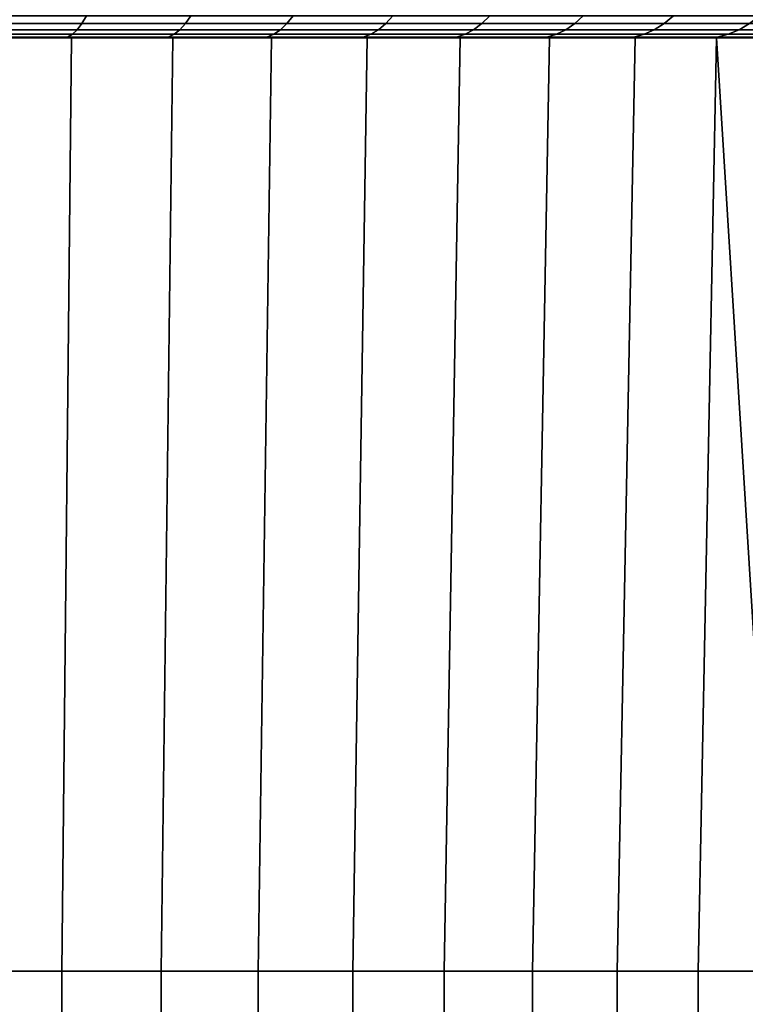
# Model space of a CAD drawing. Header units: metres. Extents: x -109 to 109, y -100 to 58.
# Tile 483 of 642: x 3 to 7, y 15 to 21. Entities that reach past the tile are written whole.
import ezdxf

# ---------------------------------------------------------------- set-up
doc = ezdxf.new("R2010")
doc.units = ezdxf.units.M
doc.layers.add('solid_21_062_100_XXX', color=7, linetype='CONTINUOUS')

msp = doc.modelspace()

# ---------------------------------------------------------------- linework, layer by layer
at = {"layer": 'solid_21_062_100_XXX'}
for points in [[(2.568997, 20.830523, 194.157974), (3.194909, 20.830523, 194.325699), (3.168426, 20.784201, 194.414154), (2.547703, 20.784201, 194.247833)], [(3.194909, 20.830523, 215.669174), (2.568997, 20.830523, 215.836884), (2.547703, 20.784201, 215.74704), (3.168426, 20.784201, 215.580704)], [(3.194909, 20.830523, 194.325699), (3.81001, 20.830523, 194.52951), (3.778428, 20.784201, 194.616287), (3.168426, 20.784201, 194.414154)], [(3.81001, 20.830523, 215.465347), (3.194909, 20.830523, 215.669174), (3.168426, 20.784201, 215.580704), (3.778428, 20.784201, 215.378571)], [(3.81001, 20.830523, 194.52951), (4.412219, 20.830523, 194.768753), (4.375646, 20.784201, 194.853546), (3.778428, 20.784201, 194.616287)], [(4.412219, 20.830523, 215.226105), (3.81001, 20.830523, 215.465347), (3.778428, 20.784201, 215.378571), (4.375646, 20.784201, 215.141312)], [(4.412219, 20.830523, 194.768753), (4.999498, 20.830523, 195.042618), (4.958057, 20.784201, 195.125122), (4.375646, 20.784201, 194.853546)], [(4.999498, 20.830523, 214.952255), (4.412219, 20.830523, 215.226105), (4.375646, 20.784201, 215.141312), (4.958057, 20.784201, 214.869736)], [(4.999498, 20.830523, 195.042618), (5.569861, 20.830523, 195.350143), (5.523693, 20.784201, 195.430115), (4.958057, 20.784201, 195.125122)], [(5.569861, 20.830523, 214.644714), (4.999498, 20.830523, 214.952255), (4.958057, 20.784201, 214.869736), (5.523693, 20.784201, 214.564743)], [(5.569861, 20.830523, 195.350143), (6.121378, 20.830523, 195.690323), (6.070638, 20.784201, 195.767471), (5.523693, 20.784201, 195.430115)], [(6.121378, 20.830523, 214.304535), (5.569861, 20.830523, 214.644714), (5.523693, 20.784201, 214.564743), (6.070638, 20.784201, 214.227386)], [(6.121378, 20.830523, 195.690323), (6.652181, 20.830523, 196.061996), (6.597041, 20.784201, 196.136063), (6.070638, 20.784201, 195.767471)], [(6.652181, 20.830523, 213.932861), (6.121378, 20.830523, 214.304535), (6.070638, 20.784201, 214.227386), (6.597041, 20.784201, 213.858795)], [(6.652181, 20.830523, 196.061996), (7.160476, 20.830523, 196.463913), (7.101122, 20.784201, 196.534637), (6.597041, 20.784201, 196.136063)], [(7.160476, 20.830523, 213.53096), (6.652181, 20.830523, 213.932861), (6.597041, 20.784201, 213.858795), (7.101122, 20.784201, 213.46022)], [(2.547703, 20.784201, 194.247833), (3.168426, 20.784201, 194.414154), (3.140714, 20.747652, 194.506714), (2.525419, 20.747652, 194.341843)], [(3.168426, 20.784201, 215.580704), (2.547703, 20.784201, 215.74704), (2.525419, 20.747652, 215.653015), (3.140714, 20.747652, 215.488144)], [(3.168426, 20.784201, 194.414154), (3.778428, 20.784201, 194.616287), (3.745381, 20.747652, 194.707077), (3.140714, 20.747652, 194.506714)], [(3.778428, 20.784201, 215.378571), (3.168426, 20.784201, 215.580704), (3.140714, 20.747652, 215.488144), (3.745381, 20.747652, 215.287781)], [(3.778428, 20.784201, 194.616287), (4.375646, 20.784201, 194.853546), (4.337375, 20.747652, 194.942261), (3.745381, 20.747652, 194.707077)], [(4.375646, 20.784201, 215.141312), (3.778428, 20.784201, 215.378571), (3.745381, 20.747652, 215.287781), (4.337375, 20.747652, 215.052597)], [(4.375646, 20.784201, 194.853546), (4.958057, 20.784201, 195.125122), (4.914693, 20.747652, 195.211472), (4.337375, 20.747652, 194.942261)], [(4.958057, 20.784201, 214.869736), (4.375646, 20.784201, 215.141312), (4.337375, 20.747652, 215.052597), (4.914693, 20.747652, 214.783386)], [(4.958057, 20.784201, 195.125122), (5.523693, 20.784201, 195.430115), (5.475381, 20.747652, 195.513794), (4.914693, 20.747652, 195.211472)], [(5.523693, 20.784201, 214.564743), (4.958057, 20.784201, 214.869736), (4.914693, 20.747652, 214.783386), (5.475381, 20.747652, 214.481064)], [(5.523693, 20.784201, 195.430115), (6.070638, 20.784201, 195.767471), (6.017542, 20.747652, 195.848206), (5.475381, 20.747652, 195.513794)], [(6.070638, 20.784201, 214.227386), (5.523693, 20.784201, 214.564743), (5.475381, 20.747652, 214.481064), (6.017542, 20.747652, 214.146652)], [(6.070638, 20.784201, 195.767471), (6.597041, 20.784201, 196.136063), (6.539341, 20.747652, 196.213577), (6.017542, 20.747652, 195.848206)], [(6.597041, 20.784201, 213.858795), (6.070638, 20.784201, 214.227386), (6.017542, 20.747652, 214.146652), (6.539341, 20.747652, 213.781296)], [(6.597041, 20.784201, 196.136063), (7.101122, 20.784201, 196.534637), (7.039014, 20.747652, 196.608658), (6.539341, 20.747652, 196.213577)], [(7.101122, 20.784201, 213.46022), (6.597041, 20.784201, 213.858795), (6.539341, 20.747652, 213.781296), (7.039014, 20.747652, 213.3862)], [(7.101122, 20.784201, 196.534637), (7.581176, 20.784201, 196.961853), (7.514869, 20.747652, 197.032135), (7.039014, 20.747652, 196.608658)], [(7.581176, 20.784201, 213.033005), (7.101122, 20.784201, 213.46022), (7.039014, 20.747652, 213.3862), (7.514869, 20.747652, 212.962723)], [(3.082795, 20.705326, 194.70018), (2.478848, 20.705326, 194.538345), (2.502386, 20.721266, 194.439041), (3.112068, 20.721266, 194.602402)], [(2.478848, 20.705326, 215.456512), (3.082795, 20.705326, 215.294678), (3.112068, 20.721266, 215.392456), (2.502386, 20.721266, 215.555832)], [(2.525419, 20.747652, 194.341843), (3.140714, 20.747652, 194.506714), (3.112068, 20.721266, 194.602402), (2.502386, 20.721266, 194.439041)], [(2.502386, 20.721266, 215.555832), (3.112068, 20.721266, 215.392456), (3.140714, 20.747652, 215.488144), (2.525419, 20.747652, 215.653015)], [(3.676311, 20.705326, 194.896851), (3.082795, 20.705326, 194.70018), (3.112068, 20.721266, 194.602402), (3.711221, 20.721266, 194.800934)], [(3.082795, 20.705326, 215.294678), (3.676311, 20.705326, 215.098007), (3.711221, 20.721266, 215.193924), (3.112068, 20.721266, 215.392456)], [(3.140714, 20.747652, 194.506714), (3.745381, 20.747652, 194.707077), (3.711221, 20.721266, 194.800934), (3.112068, 20.721266, 194.602402)], [(3.112068, 20.721266, 215.392456), (3.711221, 20.721266, 215.193924), (3.745381, 20.747652, 215.287781), (3.140714, 20.747652, 215.488144)], [(4.257389, 20.705326, 195.127701), (3.676311, 20.705326, 194.896851), (3.711221, 20.721266, 194.800934), (4.297815, 20.721266, 195.033981)], [(3.676311, 20.705326, 215.098007), (4.257389, 20.705326, 214.867172), (4.297815, 20.721266, 214.960892), (3.711221, 20.721266, 215.193924)], [(3.745381, 20.747652, 194.707077), (4.337375, 20.747652, 194.942261), (4.297815, 20.721266, 195.033981), (3.711221, 20.721266, 194.800934)], [(3.711221, 20.721266, 215.193924), (4.297815, 20.721266, 214.960892), (4.337375, 20.747652, 215.052597), (3.745381, 20.747652, 215.287781)], [(4.824059, 20.705326, 195.391937), (4.257389, 20.705326, 195.127701), (4.297815, 20.721266, 195.033981), (4.869868, 20.721266, 195.30072)], [(4.257389, 20.705326, 214.867172), (4.824059, 20.705326, 214.602921), (4.869868, 20.721266, 214.694138), (4.297815, 20.721266, 214.960892)], [(4.337375, 20.747652, 194.942261), (4.914693, 20.747652, 195.211472), (4.869868, 20.721266, 195.30072), (4.297815, 20.721266, 195.033981)], [(4.297815, 20.721266, 214.960892), (4.869868, 20.721266, 214.694138), (4.914693, 20.747652, 214.783386), (4.337375, 20.747652, 215.052597)], [(5.374408, 20.705326, 195.68869), (4.824059, 20.705326, 195.391937), (4.869868, 20.721266, 195.30072), (5.425442, 20.721266, 195.600296)], [(4.824059, 20.705326, 214.602921), (5.374408, 20.705326, 214.306183), (5.425442, 20.721266, 214.394577), (4.869868, 20.721266, 214.694138)], [(4.914693, 20.747652, 195.211472), (5.475381, 20.747652, 195.513794), (5.425442, 20.721266, 195.600296), (4.869868, 20.721266, 195.30072)], [(4.869868, 20.721266, 214.694138), (5.425442, 20.721266, 214.394577), (5.475381, 20.747652, 214.481064), (4.914693, 20.747652, 214.783386)], [(5.906571, 20.705326, 196.016922), (5.374408, 20.705326, 195.68869), (5.425442, 20.721266, 195.600296), (5.962658, 20.721266, 195.931656)], [(5.374408, 20.705326, 214.306183), (5.906571, 20.705326, 213.977936), (5.962658, 20.721266, 214.063217), (5.425442, 20.721266, 214.394577)], [(5.475381, 20.747652, 195.513794), (6.017542, 20.747652, 195.848206), (5.962658, 20.721266, 195.931656), (5.425442, 20.721266, 195.600296)], [(5.425442, 20.721266, 214.394577), (5.962658, 20.721266, 214.063217), (6.017542, 20.747652, 214.146652), (5.475381, 20.747652, 214.481064)], [(6.418747, 20.705326, 196.375549), (5.906571, 20.705326, 196.016922), (5.962658, 20.721266, 195.931656), (6.479698, 20.721266, 196.293686)], [(5.906571, 20.705326, 213.977936), (6.418747, 20.705326, 213.619308), (6.479698, 20.721266, 213.701172), (5.962658, 20.721266, 214.063217)], [(6.017542, 20.747652, 195.848206), (6.539341, 20.747652, 196.213577), (6.479698, 20.721266, 196.293686), (5.962658, 20.721266, 195.931656)], [(5.962658, 20.721266, 214.063217), (6.479698, 20.721266, 213.701172), (6.539341, 20.747652, 213.781296), (6.017542, 20.747652, 214.146652)], [(6.909205, 20.705326, 196.763367), (6.418747, 20.705326, 196.375549), (6.479698, 20.721266, 196.293686), (6.974813, 20.721266, 196.685165)], [(6.418747, 20.705326, 213.619308), (6.909205, 20.705326, 213.231506), (6.974813, 20.721266, 213.309692), (6.479698, 20.721266, 213.701172)], [(6.539341, 20.747652, 196.213577), (7.039014, 20.747652, 196.608658), (6.974813, 20.721266, 196.685165), (6.479698, 20.721266, 196.293686)], [(6.479698, 20.721266, 213.701172), (6.974813, 20.721266, 213.309692), (7.039014, 20.747652, 213.3862), (6.539341, 20.747652, 213.781296)], [(7.376285, 20.705326, 197.179031), (6.909205, 20.705326, 196.763367), (6.974813, 20.721266, 196.685165), (7.446328, 20.721266, 197.104782)], [(6.909205, 20.705326, 213.231506), (7.376285, 20.705326, 212.815842), (7.446328, 20.721266, 212.890076), (6.974813, 20.721266, 213.309692)], [(7.039014, 20.747652, 196.608658), (7.514869, 20.747652, 197.032135), (7.446328, 20.721266, 197.104782), (6.974813, 20.721266, 196.685165)], [(6.974813, 20.721266, 213.309692), (7.446328, 20.721266, 212.890076), (7.514869, 20.747652, 212.962723), (7.039014, 20.747652, 213.3862)], [(3.107312, 20.700001, 214.765091), (2.500099, 20.700001, 214.937851), (2.452986, 15.2, 214.949585), (3.049406, 15.2, 214.783325)], [(3.107312, 20.700001, 195.229782), (3.049406, 15.2, 195.211548), (2.452986, 15.2, 195.045273), (2.500099, 20.700001, 195.057007)], [(2.478848, 20.705326, 215.456512), (2.548152, 20.700001, 215.333725), (2.859289, 20.700001, 215.252014)], [(3.082795, 20.705326, 215.294678), (2.478848, 20.705326, 215.456512), (2.859289, 20.700001, 215.252014)], [(2.478848, 20.705326, 194.538345), (3.082795, 20.705326, 194.70018), (2.548127, 20.700001, 194.661133)], [(2.859289, 20.700001, 215.252014), (2.548152, 20.700001, 215.333725), (2.500099, 20.700001, 214.937851), (3.107312, 20.700001, 214.765091)], [(3.167747, 20.700001, 194.833893), (3.107312, 20.700001, 195.229782), (2.500099, 20.700001, 195.057007), (2.859263, 20.700001, 194.742844)], [(2.548127, 20.700001, 194.661133), (2.859263, 20.700001, 194.742844), (2.500099, 20.700001, 195.057007)], [(3.082795, 20.705326, 194.70018), (2.859263, 20.700001, 194.742844), (2.548127, 20.700001, 194.661133)], [(3.082795, 20.705326, 194.70018), (3.167747, 20.700001, 194.833893), (2.859263, 20.700001, 194.742844)], [(3.082795, 20.705326, 215.294678), (2.859289, 20.700001, 215.252014), (3.167774, 20.700001, 215.16095)], [(3.167774, 20.700001, 215.16095), (2.859289, 20.700001, 215.252014), (3.107312, 20.700001, 214.765091)], [(3.702743, 20.700001, 214.555267), (3.107312, 20.700001, 214.765091), (3.049406, 15.2, 214.783325), (3.6347, 15.2, 214.581345)], [(3.702743, 20.700001, 195.43959), (3.6347, 15.2, 195.413513), (3.049406, 15.2, 195.211548), (3.107312, 20.700001, 195.229782)], [(3.082795, 20.705326, 215.294678), (3.167774, 20.700001, 215.16095), (3.473392, 20.700001, 215.060608)], [(3.676311, 20.705326, 215.098007), (3.082795, 20.705326, 215.294678), (3.473392, 20.700001, 215.060608)], [(3.082795, 20.705326, 194.70018), (3.676311, 20.705326, 194.896851), (3.167747, 20.700001, 194.833893)], [(3.473392, 20.700001, 215.060608), (3.167774, 20.700001, 215.16095), (3.107312, 20.700001, 214.765091), (3.702743, 20.700001, 214.555267)], [(3.775841, 20.700001, 195.043793), (3.702743, 20.700001, 195.43959), (3.107312, 20.700001, 195.229782), (3.473363, 20.700001, 194.934235)], [(3.167747, 20.700001, 194.833893), (3.473363, 20.700001, 194.934235), (3.107312, 20.700001, 195.229782)], [(3.676311, 20.705326, 194.896851), (3.473363, 20.700001, 194.934235), (3.167747, 20.700001, 194.833893)], [(3.676311, 20.705326, 194.896851), (3.775841, 20.700001, 195.043793), (3.473363, 20.700001, 194.934235)], [(3.676311, 20.705326, 215.098007), (3.473392, 20.700001, 215.060608), (3.775871, 20.700001, 214.951065)], [(3.775871, 20.700001, 214.951065), (3.473392, 20.700001, 215.060608), (3.702743, 20.700001, 214.555267)], [(4.284085, 20.700001, 214.309204), (3.702743, 20.700001, 214.555267), (3.6347, 15.2, 214.581345), (4.206731, 15.2, 214.344406)], [(4.284085, 20.700001, 195.685654), (4.206731, 15.2, 195.650452), (3.6347, 15.2, 195.413513), (3.702743, 20.700001, 195.43959)], [(3.676311, 20.705326, 215.098007), (3.775871, 20.700001, 214.951065), (4.074835, 20.700001, 214.832458)], [(4.257389, 20.705326, 214.867172), (3.676311, 20.705326, 215.098007), (4.074835, 20.700001, 214.832458)], [(3.676311, 20.705326, 194.896851), (4.257389, 20.705326, 195.127701), (3.775841, 20.700001, 195.043793)], [(4.074835, 20.700001, 214.832458), (3.775871, 20.700001, 214.951065), (3.702743, 20.700001, 214.555267), (4.284085, 20.700001, 214.309204)], [(4.370063, 20.700001, 195.289978), (4.284085, 20.700001, 195.685654), (3.702743, 20.700001, 195.43959), (4.074804, 20.700001, 195.162399)], [(3.775841, 20.700001, 195.043793), (4.074804, 20.700001, 195.162399), (3.702743, 20.700001, 195.43959)], [(4.257389, 20.705326, 195.127701), (4.074804, 20.700001, 195.162399), (3.775841, 20.700001, 195.043793)], [(4.257389, 20.705326, 195.127701), (4.370063, 20.700001, 195.289978), (4.074804, 20.700001, 195.162399)], [(4.257389, 20.705326, 214.867172), (4.074835, 20.700001, 214.832458), (4.370093, 20.700001, 214.704865)], [(4.370093, 20.700001, 214.704865), (4.074835, 20.700001, 214.832458), (4.284085, 20.700001, 214.309204)], [(4.849197, 20.700001, 214.027817), (4.284085, 20.700001, 214.309204), (4.206731, 15.2, 214.344406), (4.763412, 15.2, 214.073349)], [(4.849197, 20.700001, 195.967056), (4.763412, 15.2, 195.921509), (4.206731, 15.2, 195.650452), (4.284085, 20.700001, 195.685654)], [(4.257389, 20.705326, 214.867172), (4.370093, 20.700001, 214.704865), (4.66135, 20.700001, 214.56842)], [(4.824059, 20.705326, 214.602921), (4.257389, 20.705326, 214.867172), (4.66135, 20.700001, 214.56842)], [(4.257389, 20.705326, 195.127701), (4.824059, 20.705326, 195.391937), (4.370063, 20.700001, 195.289978)], [(4.66135, 20.700001, 214.56842), (4.370093, 20.700001, 214.704865), (4.284085, 20.700001, 214.309204), (4.849197, 20.700001, 214.027817)], [(4.948268, 20.700001, 195.571579), (4.849197, 20.700001, 195.967056), (4.284085, 20.700001, 195.685654), (4.66132, 20.700001, 195.426422)], [(4.370063, 20.700001, 195.289978), (4.66132, 20.700001, 195.426422), (4.284085, 20.700001, 195.685654)], [(4.824059, 20.705326, 195.391937), (4.66132, 20.700001, 195.426422), (4.370063, 20.700001, 195.289978)], [(4.824059, 20.705326, 195.391937), (4.948268, 20.700001, 195.571579), (4.66132, 20.700001, 195.426422)], [(4.824059, 20.705326, 214.602921), (4.66135, 20.700001, 214.56842), (4.948298, 20.700001, 214.423264)], [(4.948298, 20.700001, 214.423264), (4.66135, 20.700001, 214.56842), (4.849197, 20.700001, 214.027817)], [(5.39594, 20.700001, 213.712143), (4.849197, 20.700001, 214.027817), (4.763412, 15.2, 214.073349), (5.302712, 15.2, 213.769196)], [(5.39594, 20.700001, 196.282715), (5.302712, 15.2, 196.225677), (4.763412, 15.2, 195.921509), (4.849197, 20.700001, 195.967056)], [(4.824059, 20.705326, 214.602921), (4.948298, 20.700001, 214.423264), (5.230764, 20.700001, 214.269485)], [(5.374408, 20.705326, 214.306183), (4.824059, 20.705326, 214.602921), (5.230764, 20.700001, 214.269485)], [(4.824059, 20.705326, 195.391937), (5.374408, 20.705326, 195.68869), (4.948268, 20.700001, 195.571579)], [(5.230764, 20.700001, 214.269485), (4.948298, 20.700001, 214.423264), (4.849197, 20.700001, 214.027817), (5.39594, 20.700001, 213.712143)], [(5.508398, 20.700001, 195.887573), (5.39594, 20.700001, 196.282715), (4.849197, 20.700001, 195.967056), (5.230733, 20.700001, 195.725357)], [(4.948268, 20.700001, 195.571579), (5.230733, 20.700001, 195.725357), (4.849197, 20.700001, 195.967056)], [(5.374408, 20.705326, 195.68869), (5.230733, 20.700001, 195.725357), (4.948268, 20.700001, 195.571579)], [(5.374408, 20.705326, 195.68869), (5.508398, 20.700001, 195.887573), (5.230733, 20.700001, 195.725357)], [(5.374408, 20.705326, 214.306183), (5.230764, 20.700001, 214.269485), (5.508429, 20.700001, 214.107269)], [(5.508429, 20.700001, 214.107269), (5.230764, 20.700001, 214.269485), (5.39594, 20.700001, 213.712143)], [(5.922189, 20.700001, 213.363449), (5.39594, 20.700001, 213.712143), (5.302712, 15.2, 213.769196), (5.822664, 15.2, 213.433014)], [(5.922189, 20.700001, 196.631424), (5.822664, 15.2, 196.561844), (5.302712, 15.2, 196.225677), (5.39594, 20.700001, 196.282715)], [(5.906571, 20.705326, 213.977936), (5.374408, 20.705326, 214.306183), (5.508429, 20.700001, 214.107269), (5.781038, 20.700001, 213.936768)], [(5.374408, 20.705326, 195.68869), (5.906571, 20.705326, 196.016922), (5.508398, 20.700001, 195.887573)], [(5.781038, 20.700001, 213.936768), (5.508429, 20.700001, 214.107269), (5.39594, 20.700001, 213.712143), (5.922189, 20.700001, 213.363449)], [(6.048384, 20.700001, 196.236771), (5.922189, 20.700001, 196.631424), (5.39594, 20.700001, 196.282715), (5.781008, 20.700001, 196.058075)], [(5.508398, 20.700001, 195.887573), (5.781008, 20.700001, 196.058075), (5.39594, 20.700001, 196.282715)], [(5.906571, 20.705326, 196.016922), (5.781008, 20.700001, 196.058075), (5.508398, 20.700001, 195.887573)], [(5.906571, 20.705326, 196.016922), (6.048384, 20.700001, 196.236771), (5.781008, 20.700001, 196.058075)], [(5.906571, 20.705326, 213.977936), (5.781038, 20.700001, 213.936768), (5.922189, 20.700001, 213.363449), (6.048414, 20.700001, 213.758072)], [(6.425955, 20.700001, 212.983017), (5.922189, 20.700001, 213.363449), (5.822664, 15.2, 213.433014), (6.321369, 15.2, 213.066055)], [(6.425955, 20.700001, 197.011841), (6.321369, 15.2, 196.928802), (5.822664, 15.2, 196.561844), (5.922189, 20.700001, 196.631424)], [(6.418747, 20.705326, 213.619308), (5.906571, 20.705326, 213.977936), (6.048414, 20.700001, 213.758072), (6.310228, 20.700001, 213.571411)], [(5.906571, 20.705326, 196.016922), (6.418747, 20.705326, 196.375549), (6.048384, 20.700001, 196.236771)], [(6.310228, 20.700001, 213.571411), (6.048414, 20.700001, 213.758072), (5.922189, 20.700001, 213.363449), (6.425955, 20.700001, 212.983017)], [(6.566244, 20.700001, 196.617905), (6.425955, 20.700001, 197.011841), (5.922189, 20.700001, 196.631424), (6.310198, 20.700001, 196.423431)], [(6.048384, 20.700001, 196.236771), (6.310198, 20.700001, 196.423431), (5.922189, 20.700001, 196.631424)], [(6.418747, 20.705326, 196.375549), (6.310198, 20.700001, 196.423431), (6.048384, 20.700001, 196.236771)], [(6.418747, 20.705326, 196.375549), (6.566244, 20.700001, 196.617905), (6.310198, 20.700001, 196.423431)], [(6.418747, 20.705326, 213.619308), (6.310228, 20.700001, 213.571411), (6.425955, 20.700001, 212.983017), (6.566274, 20.700001, 213.376938)], [(6.905382, 20.700001, 212.572266), (6.425955, 20.700001, 212.983017), (6.321369, 15.2, 213.066055), (6.797007, 15.2, 212.669662)], [(6.905382, 20.700001, 197.422592), (6.797007, 15.2, 197.325195), (6.321369, 15.2, 196.928802), (6.425955, 20.700001, 197.011841)], [(6.909205, 20.705326, 213.231506), (6.418747, 20.705326, 213.619308), (6.566274, 20.700001, 213.376938), (6.816364, 20.700001, 213.174789)], [(6.418747, 20.705326, 196.375549), (6.909205, 20.705326, 196.763367), (6.566244, 20.700001, 196.617905)], [(6.816364, 20.700001, 213.174789), (6.566274, 20.700001, 213.376938), (6.425955, 20.700001, 212.983017), (6.905382, 20.700001, 212.572266)], [(7.060162, 20.700001, 197.029617), (6.905382, 20.700001, 197.422592), (6.425955, 20.700001, 197.011841), (6.816336, 20.700001, 196.820053)], [(6.566244, 20.700001, 196.617905), (6.816336, 20.700001, 196.820053), (6.425955, 20.700001, 197.011841)], [(6.909205, 20.705326, 196.763367), (6.816336, 20.700001, 196.820053), (6.566244, 20.700001, 196.617905)], [(7.358609, 20.700001, 212.132797), (6.905382, 20.700001, 212.572266), (6.797007, 15.2, 212.669662), (7.247845, 15.2, 212.24527)], [(6.905382, 20.700001, 197.422592), (7.247845, 15.2, 197.749588), (6.797007, 15.2, 197.325195)], [(6.909205, 20.705326, 196.763367), (7.060162, 20.700001, 197.029617), (6.816336, 20.700001, 196.820053)], [(6.909205, 20.705326, 213.231506), (6.816364, 20.700001, 213.174789), (6.905382, 20.700001, 212.572266), (7.06019, 20.700001, 212.965225)], [(6.905382, 20.700001, 197.422592), (7.358609, 20.700001, 197.862076), (7.672235, 15.2, 198.200424), (7.247845, 15.2, 197.749588)], [(7.297583, 20.700001, 212.748383), (7.06019, 20.700001, 212.965225), (6.905382, 20.700001, 212.572266), (7.358609, 20.700001, 212.132797)], [(7.528319, 20.700001, 197.470383), (7.358609, 20.700001, 197.862076), (6.905382, 20.700001, 197.422592), (7.297555, 20.700001, 197.246445)], [(7.060162, 20.700001, 197.029617), (7.297555, 20.700001, 197.246445), (6.905382, 20.700001, 197.422592)], [(7.376285, 20.705326, 212.815842), (6.909205, 20.705326, 213.231506), (7.06019, 20.700001, 212.965225), (7.297583, 20.700001, 212.748383)], [(6.909205, 20.705326, 196.763367), (7.376285, 20.705326, 197.179031), (7.060162, 20.700001, 197.029617)], [(7.376285, 20.705326, 197.179031), (7.297555, 20.700001, 197.246445), (7.060162, 20.700001, 197.029617)], [(2.452986, 13.600801, 214.915878), (3.049406, 13.607807, 214.749756), (3.049406, 15.2, 214.783325), (2.452986, 15.2, 214.949585)], [(3.049406, 14.432508, 195.195358), (2.452986, 14.439514, 195.029251), (2.452986, 15.2, 195.045273), (3.049406, 15.2, 195.211548)], [(3.049406, 13.607807, 214.749756), (3.6347, 13.616318, 214.547974), (3.6347, 15.2, 214.581345), (3.049406, 15.2, 214.783325)], [(3.6347, 14.423997, 195.397156), (3.049406, 14.432508, 195.195358), (3.049406, 15.2, 195.211548), (3.6347, 15.2, 195.413513)], [(3.6347, 13.616318, 214.547974), (4.206731, 13.626303, 214.311234), (4.206731, 15.2, 214.344406), (3.6347, 15.2, 214.581345)], [(4.206731, 14.414013, 195.633896), (3.6347, 14.423997, 195.397156), (3.6347, 15.2, 195.413513), (4.206731, 15.2, 195.650452)], [(4.206731, 13.626303, 214.311234), (4.763412, 13.637724, 214.040421), (4.763412, 15.2, 214.073349), (4.206731, 15.2, 214.344406)], [(4.763412, 14.402592, 195.904694), (4.206731, 14.414013, 195.633896), (4.206731, 15.2, 195.650452), (4.763412, 15.2, 195.921509)], [(4.763412, 13.637724, 214.040421), (5.302712, 13.65054, 213.736526), (5.302712, 15.2, 213.769196), (4.763412, 15.2, 214.073349)], [(5.302712, 14.389775, 196.208588), (4.763412, 14.402592, 195.904694), (4.763412, 15.2, 195.921509), (5.302712, 15.2, 196.225677)], [(5.302712, 13.65054, 213.736526), (5.822664, 13.664705, 213.40065), (5.822664, 15.2, 213.433014), (5.302712, 15.2, 213.769196)], [(5.822664, 14.37561, 196.544464), (5.302712, 14.389775, 196.208588), (5.302712, 15.2, 196.225677), (5.822664, 15.2, 196.561844)], [(5.822664, 13.664705, 213.40065), (6.321368, 13.680168, 213.034027), (6.321369, 15.2, 213.066055), (5.822664, 15.2, 213.433014)], [(6.321368, 14.360147, 196.911102), (5.822664, 14.37561, 196.544464), (5.822664, 15.2, 196.561844), (6.321369, 15.2, 196.928802)], [(6.321368, 13.680168, 213.034027), (6.797007, 13.696871, 212.637985), (6.797007, 15.2, 212.669662), (6.321369, 15.2, 213.066055)], [(6.797007, 14.343445, 197.307144), (6.321368, 14.360147, 196.911102), (6.321369, 15.2, 196.928802), (6.797007, 15.2, 197.325195)], [(6.797007, 13.696871, 212.637985), (7.247845, 13.714754, 212.213974), (7.247845, 15.2, 212.24527), (6.797007, 15.2, 212.669662)], [(7.247845, 14.325562, 197.731155), (6.797007, 14.343445, 197.307144), (6.797007, 15.2, 197.325195), (7.247845, 15.2, 197.749588)]]:
    msp.add_3dface(points, dxfattribs=at)

doc.saveas('drawing.dxf')
